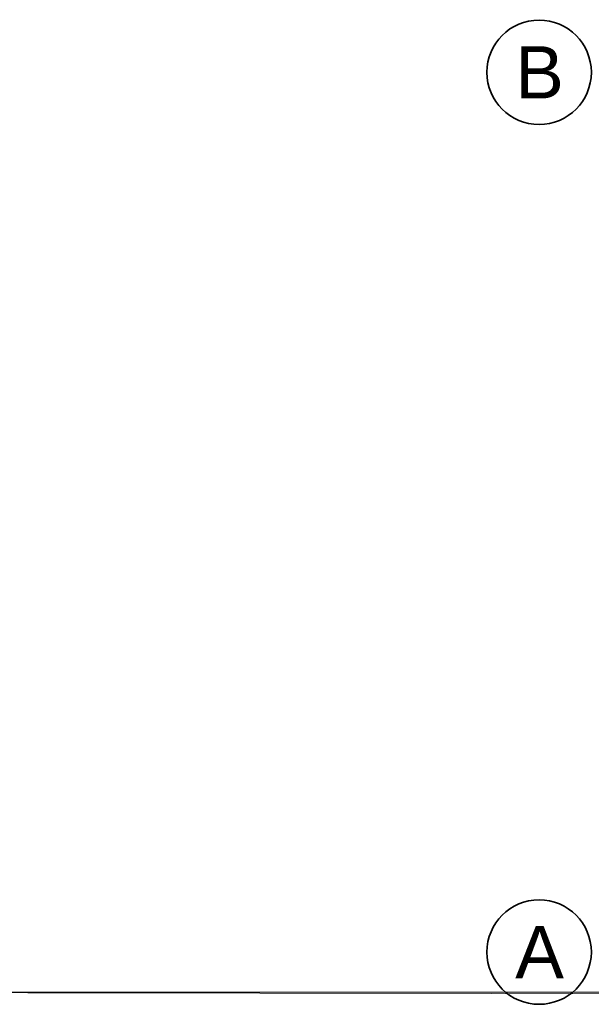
# Model space of a CAD drawing. Header units: millimetres. Extents: x -148444 to 51443, y -4810 to 453290.
# Tile 432 of 551: x 3005 to 6290, y 355399 to 361051. Entities that reach past the tile are written whole.
import ezdxf

# ---------------------------------------------------------------- set-up
doc = ezdxf.new("R2010")
doc.units = ezdxf.units.MM
doc.layers.add('Konstrukcja - Siatka mod', color=8, linetype='Continuous')
doc.layers.add('Konstrukcja - Stropy', color=8, linetype='Continuous')
doc.styles.add('STYL_AUTOMATYCZNY_1', font='arial.ttf')

msp = doc.modelspace()

# ---------------------------------------------------------------- linework, layer by layer
at = {"layer": 'Konstrukcja - Siatka mod', "color": 8, "linetype": 'Continuous', "lineweight": 35, "ltscale": 100}
for centre in [(5990.5, 360749), (5990.5, 355699)]:
    msp.add_circle(centre, 300, dxfattribs=at)
at = {"layer": 'Konstrukcja - Stropy', "color": 8, "linetype": 'Continuous', "lineweight": 13, "ltscale": 100, "flags": 128}
for points in [[(388, 355468.8), (6910.8, 355468.8), (7047.9, 360597), (7047.9, 368249.1), (388, 368249.1)], [(388, 355468.8), (7047.9, 355460.1), (7047.9, 360597), (7047.9, 368249.1), (388, 368249.1)]]:
    msp.add_lwpolyline(points, close=True, dxfattribs=at)

# ---------------------------------------------------------------- texts
at = {"layer": 'Konstrukcja - Siatka mod', "color": 8, "linetype": 'Continuous', "lineweight": 13, "char_height": 300, "attachment_point": 1, "style": 'STYL_AUTOMATYCZNY_1'}
for s, insert in [('\\A1;{\\pql;\\pt0;\\fArial|b0|i0|c238|p0;\\W1.000000;B}', (5853.2, 360899)), ('\\A1;{\\pql;\\pt0;\\fArial|b0|i0|c238|p0;\\W1.000000;A}', (5853.2, 355849))]:
    msp.add_mtext(s, dxfattribs=dict(at, insert=insert))

doc.saveas('drawing.dxf')
